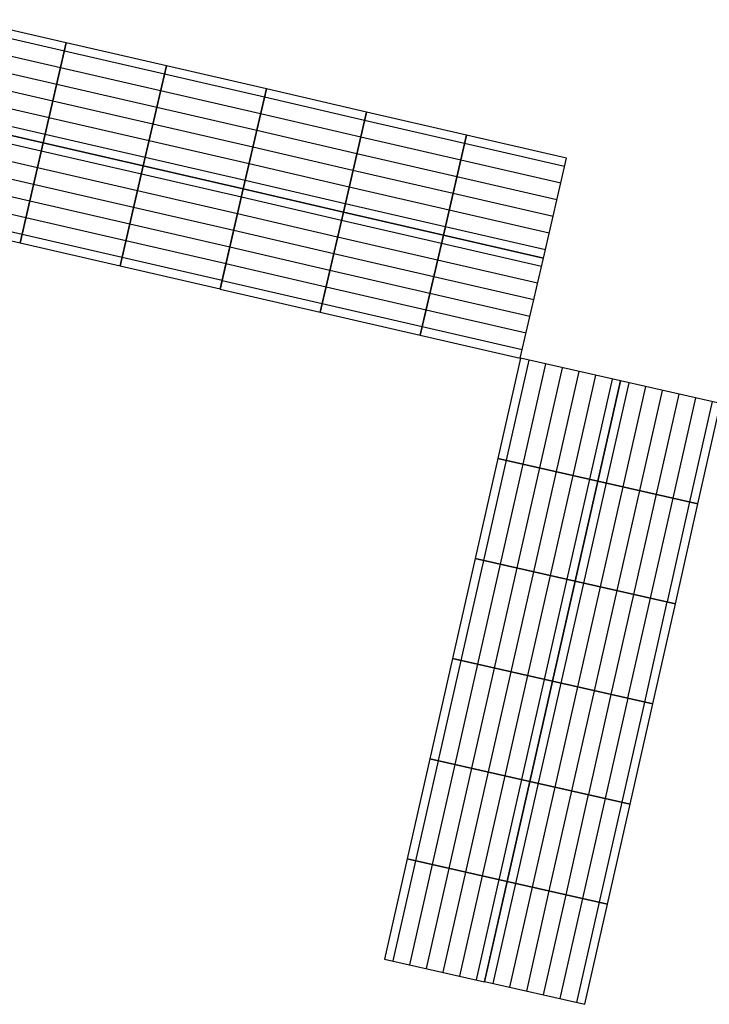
# Model space of a CAD drawing. Header units: metres. Extents: x 116958 to 118326, y 475500 to 477904.
# Tile 478 of 656: x 117585.32 to 117587.33, y 476727.09 to 476729.97. Entities that reach past the tile are written whole.
import ezdxf

# ---------------------------------------------------------------- set-up
doc = ezdxf.new("R2010")
doc.units = ezdxf.units.M
doc.header["$LTSCALE"] = 0.2
doc.layers.get('0').update_dxf_attribs({"color": 6})
doc.layers.add('N-WE-VH-KANTVERHARDING_TEGEL_GELEIDETEGEL', color=1, linetype='Continuous')

# ---------------------------------------------------------------- blocks, each defined once
blk = doc.blocks.new('blinden geleidetegel')
blk.add_lwpolyline([(0, 0), (-0.3, 0), (-0.3, -0.3), (0, -0.3)], close=True)
at = {"color": 41}
for points in [[(-0.275, -0.3), (-0.275, 0)], [(-0.225, -0.3), (-0.225, 0)], [(-0.175, -0.3), (-0.175, 0)], [(-0.125, -0.3), (-0.125, 0)], [(-0.075, -0.3), (-0.075, 0)], [(-0.025, -0.3), (-0.025, 0)]]:
    blk.add_lwpolyline(points, dxfattribs=at)

msp = doc.modelspace()

# ---------------------------------------------------------------- block references
at = {"layer": 'N-WE-VH-KANTVERHARDING_TEGEL_GELEIDETEGEL'}
for p, rotation in [((117585.1591, 476729.9718), 77.00451531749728), ((117585.4514, 476729.9044), 77.00451531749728), ((117585.7438, 476729.8369), 77.00451531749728), ((117586.0361, 476729.7694), 77.00451531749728), ((117585.0917, 476729.6795), 77.00451531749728), ((117586.3284, 476729.702), 77.00451531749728), ((117586.6207, 476729.6345), 77.00451531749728), ((117585.384, 476729.612), 77.00451531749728), ((117585.6763, 476729.5446), 77.00451531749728), ((117585.9686, 476729.4771), 77.00451531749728), ((117586.2609, 476729.4097), 77.00451531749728), ((117586.5532, 476729.3422), 77.00451531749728), ((117586.7119, 476728.6898), 167.25951875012), ((117587.0045, 476728.6236), 167.25951875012), ((117586.6458, 476728.3972), 167.25951875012), ((117586.9384, 476728.331), 167.25951875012), ((117586.5796, 476728.1046), 167.25951875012), ((117586.8722, 476728.0384), 167.25951875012), ((117586.5134, 476727.812), 167.25951875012), ((117586.8061, 476727.7458), 167.25951875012), ((117586.4473, 476727.5193), 167.25951875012), ((117586.7399, 476727.4532), 167.25951875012), ((117586.3811, 476727.2267), 167.25951875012), ((117586.6737, 476727.1606), 167.25951875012)]:
    msp.add_blockref('blinden geleidetegel', p, dxfattribs=dict(at, rotation=rotation))

doc.saveas('drawing.dxf')
